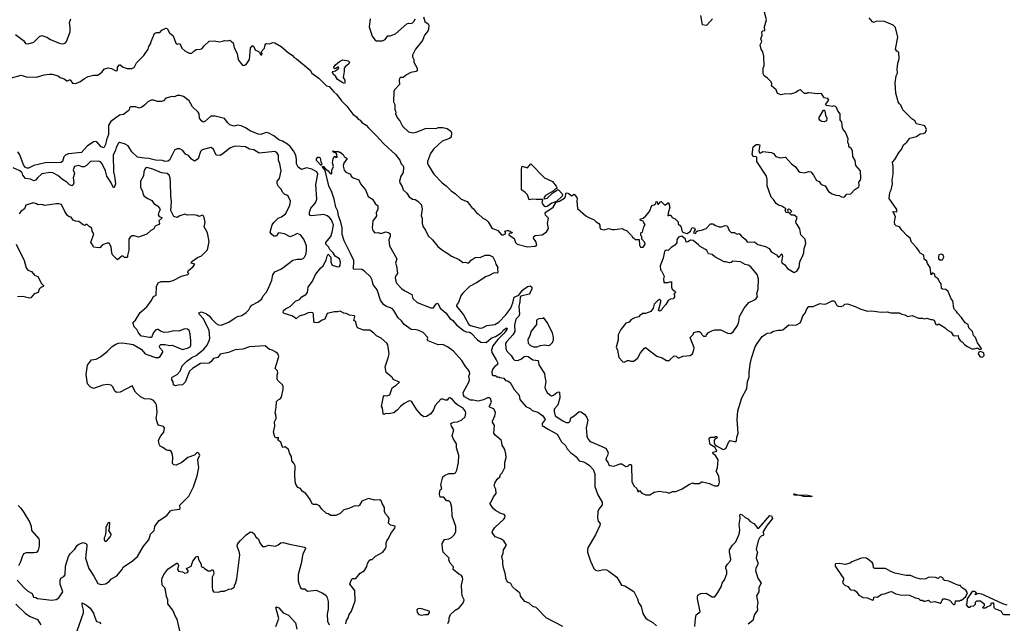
# Model space of a CAD drawing. Extents: x 2293139 to 2515392, y 824115 to 1006937.
# Tile 317 of 417: x 2387389 to 2398802, y 981631 to 988627. Entities that reach past the tile are written whole.
import ezdxf

# ---------------------------------------------------------------- set-up
doc = ezdxf.new("R2010")
doc.units = 0

msp = doc.modelspace()

# ---------------------------------------------------------------- linework, layer by layer
at = {"layer": '0CON10XD'}
for points in [[(2395171, 986195), (2395185, 986217), (2395210, 986210), (2395220, 986195), (2395210, 986185), (2395200, 986155), (2395225, 986150), (2395232, 986168), (2395245, 986180), (2395292, 986188), (2395345, 986208), (2395398, 986262), (2395425, 986262), (2395455, 986242), (2395497, 986227), (2395523, 986227), (2395565, 986240), (2395585, 986238), (2395595, 986230), (2395614, 986184), (2395635, 986160), (2395672, 986162), (2395705, 986142), (2395725, 986147), (2395735, 986142), (2395755, 986118), (2395798, 986085), (2395825, 986048), (2395905, 986052), (2395945, 986023), (2396035, 985997), (2396078, 985975), (2396100, 985935), (2396160, 985900), (2396185, 985870), (2396225, 985912), (2396231, 985885), (2396221, 985825), (2396225, 985808), (2396255, 985790), (2396288, 985745), (2396365, 985698), (2396399, 985711), (2396426, 985754), (2396431, 985825), (2396460, 985875), (2396479, 985925), (2396481, 985975), (2396503, 986033), (2396492, 986085), (2396444, 986135), (2396432, 986202), (2396402, 986255), (2396388, 986268), (2396387, 986287), (2396400, 986335), (2396365, 986362), (2396335, 986363), (2396318, 986375), (2396312, 986388), (2396340, 986405), (2396315, 986426), (2396305, 986430), (2396288, 986422), (2396298, 986392), (2396285, 986388), (2396275, 986393), (2396262, 986415), (2396270, 986425), (2396268, 986435), (2396222, 986465), (2396186, 986476), (2396157, 986495), (2396125, 986543), (2396098, 986568), (2396052, 986702), (2396054, 986774), (2396045, 986812), (2395934, 986985), (2395934, 987034), (2395915, 987043), (2395895, 987038), (2395880, 987065), (2395892, 987155), (2395925, 987180), (2395952, 987182), (2395970, 987175), (2395958, 987105), (2395963, 987083), (2395980, 987085), (2396005, 987099), (2396105, 987087), (2396125, 987077), (2396153, 987043), (2396204, 987024), (2396265, 987033), (2396299, 986995), (2396337, 986955), (2396382, 986922), (2396415, 986872), (2396435, 986860), (2396485, 986851), (2396535, 986868), (2396560, 986865), (2396592, 986825), (2396624, 986764), (2396655, 986752), (2396680, 986715), (2396725, 986700), (2396763, 986635), (2396805, 986610), (2396855, 986592), (2396889, 986589), (2396915, 986573), (2396935, 986570), (2396948, 986575), (2396975, 986603), (2397025, 986610), (2397070, 986660), (2397115, 986688), (2397121, 986705), (2397116, 986745), (2397135, 986767), (2397141, 986785), (2397136, 986875), (2397083, 986935), (2397072, 986995), (2397045, 987040), (2397042, 987105), (2397027, 987135), (2397000, 987155), (2397000, 987185), (2396993, 987193), (2396990, 987215), (2396993, 987245), (2396962, 987325), (2396934, 987354), (2396927, 987375), (2396918, 987438), (2396900, 987465), (2396898, 987535), (2396872, 987572), (2396858, 987608), (2396845, 987622), (2396825, 987628), (2396805, 987620), (2396765, 987630), (2396742, 987632), (2396730, 987645), (2396770, 987695), (2396755, 987712), (2396715, 987722), (2396685, 987770), (2396635, 987768), (2396535, 987780), (2396525, 987780), (2396515, 987770), (2396485, 987770), (2396448, 987808), (2396435, 987812), (2396415, 987808), (2396385, 987782), (2396325, 987763), (2396265, 987767), (2396217, 987757), (2396175, 987772), (2396157, 987815), (2396105, 987860), (2396108, 987885), (2396100, 987905), (2396059, 987949), (2396017, 987977), (2396008, 987998), (2396008, 988065), (2396017, 988095), (2396013, 988205), (2396002, 988255), (2395984, 988284), (2395972, 988335), (2395992, 988375), (2395980, 988405), (2395997, 988447), (2395992, 988485), (2396003, 988497), (2396027, 988503), (2396021, 988545), (2396046, 988625), (2396023, 988715)], [(2387340, 988455), (2387435, 988386), (2387455, 988351), (2387486, 988346), (2387555, 988367), (2387618, 988432), (2387645, 988443), (2387705, 988426), (2387748, 988398), (2387846, 988356), (2387885, 988346), (2387905, 988349), (2387922, 988358), (2387933, 988375), (2387976, 988485), (2387976, 988535), (2387966, 988594), (2387981, 988635)], [(2391450, 988635), (2391439, 988545), (2391476, 988435), (2391505, 988393), (2391525, 988380), (2391595, 988382), (2391625, 988398), (2391655, 988438), (2391685, 988440), (2391745, 988464), (2391875, 988578), (2391895, 988588), (2391925, 988583), (2391941, 988589), (2391961, 988609), (2391975, 988638)], [(2392069, 988659), (2392086, 988606), (2392125, 988578), (2392132, 988565), (2392127, 988515), (2392120, 988495), (2392082, 988448), (2392058, 988385), (2391976, 988285), (2391944, 988215), (2391942, 988195), (2391957, 988165), (2391957, 988135), (2391996, 988065), (2391997, 988035), (2391984, 988026), (2391925, 988016), (2391872, 987988), (2391835, 987958), (2391805, 987958), (2391793, 987945), (2391788, 987925), (2391790, 987875), (2391733, 987815), (2391728, 987795), (2391723, 987675), (2391736, 987645), (2391737, 987587), (2391748, 987555), (2391747, 987535), (2391769, 987485), (2391794, 987454), (2391825, 987393), (2391896, 987326), (2391946, 987316), (2391985, 987324), (2392095, 987366), (2392135, 987371), (2392213, 987367), (2392245, 987376), (2392274, 987376), (2392295, 987379), (2392344, 987364), (2392386, 987335), (2392396, 987315), (2392389, 987265), (2392372, 987248), (2392285, 987219), (2392185, 987125), (2392153, 987075), (2392117, 986985), (2392116, 986965), (2392127, 986935), (2392191, 986835), (2392287, 986735), (2392333, 986703), (2392389, 986645), (2392439, 986609), (2392505, 986546), (2392575, 986518), (2392630, 986450), (2392651, 986435), (2392685, 986388), (2392705, 986377), (2392758, 986325), (2392795, 986307), (2392820, 986285), (2392860, 986220), (2392875, 986206), (2392932, 986182), (2392975, 986134), (2392996, 986134), (2393020, 986145), (2393020, 986165), (2393012, 986175), (2393040, 986185), (2393055, 986183), (2393090, 986165), (2393096, 986154), (2393063, 986147), (2393060, 986135), (2393122, 986092), (2393135, 986045), (2393155, 986024), (2393275, 985993), (2393365, 986001), (2393382, 986015), (2393372, 986055), (2393344, 986095), (2393347, 986115), (2393365, 986124), (2393445, 986133), (2393495, 986170), (2393520, 986205), (2393509, 986265), (2393517, 986325), (2393483, 986363), (2393480, 986385), (2393487, 986395), (2393574, 986455), (2393607, 986513), (2393648, 986522), (2393703, 986557), (2393714, 986575), (2393718, 986612), (2393725, 986618), (2393735, 986620), (2393755, 986612), (2393785, 986587), (2393815, 986606), (2393847, 986565), (2393852, 986555), (2393848, 986525), (2393855, 986440), (2393951, 986355), (2393985, 986333), (2394048, 986308), (2394073, 986283), (2394104, 986264), (2394113, 986245), (2394114, 986214), (2394125, 986200), (2394165, 986192), (2394215, 986207), (2394255, 986197), (2394285, 986197), (2394377, 986207), (2394390, 986195), (2394423, 986183), (2394480, 986125), (2394495, 986100), (2394505, 986100), (2394525, 986080), (2394568, 986078), (2394572, 986015), (2394585, 985990), (2394615, 985990), (2394638, 986025), (2394636, 986046), (2394600, 986085), (2394600, 986115), (2394590, 986125), (2394590, 986155), (2394610, 986165), (2394624, 986226), (2394638, 986255), (2394622, 986272), (2394615, 986290), (2394585, 986300), (2394582, 986315), (2394615, 986327), (2394648, 986355), (2394690, 986405), (2394717, 986473), (2394745, 986480), (2394762, 986498), (2394765, 986520), (2394780, 986515), (2394785, 986490), (2394795, 986490), (2394810, 986505), (2394810, 986515), (2394825, 986520), (2394865, 986482), (2394875, 986482), (2394908, 986508), (2394926, 986455), (2394904, 986385), (2394903, 986353), (2394915, 986360), (2394935, 986360), (2394954, 986334), (2394988, 986318), (2395020, 986285), (2395022, 986262), (2395052, 986232), (2395068, 986168), (2395105, 986151), (2395125, 986149), (2395166, 986174), (2395171, 986195)], [(2395418, 988635), (2395355, 988563), (2395345, 988558), (2395305, 988568), (2395283, 988675)], [(2395453, 983797), (2395467, 983797), (2395478, 983785), (2395470, 983775), (2395452, 983768), (2395438, 983752), (2395438, 983725), (2395448, 983705), (2395466, 983686), (2395545, 983646), (2395575, 983658), (2395607, 983725), (2395625, 983748), (2395675, 983737), (2395692, 983738), (2395697, 983743), (2395702, 983788), (2395719, 983835), (2395704, 983995), (2395714, 984094), (2395759, 984245), (2395817, 984353), (2395826, 984435), (2395843, 984485), (2395843, 984537), (2395855, 984635), (2395870, 984705), (2395914, 984835), (2395936, 984875), (2395996, 984955), (2396055, 984992), (2396095, 984997), (2396125, 985016), (2396181, 985029), (2396215, 985027), (2396235, 985034), (2396305, 985089), (2396344, 985086), (2396395, 985092), (2396435, 985114), (2396444, 985125), (2396466, 985195), (2396495, 985227), (2396513, 985275), (2396535, 985301), (2396586, 985304), (2396665, 985339), (2396715, 985331), (2396736, 985334), (2396805, 985368), (2396825, 985368), (2396839, 985359), (2396860, 985315), (2396875, 985308), (2396905, 985302), (2396935, 985310), (2396955, 985328), (2396985, 985332), (2397075, 985303), (2397140, 985270), (2397215, 985248), (2397265, 985254), (2397375, 985236), (2397445, 985241), (2397485, 985231), (2397585, 985231), (2397615, 985214), (2397650, 985205), (2397685, 985188), (2397733, 985197), (2397807, 985167), (2397855, 985168), (2397875, 985158), (2397905, 985167), (2397951, 985151), (2397965, 985153), (2397988, 985145), (2398010, 985095), (2398025, 985092), (2398045, 985102), (2398068, 985088), (2398115, 985056), (2398145, 985027), (2398186, 985006), (2398208, 984968), (2398225, 984961), (2398266, 984966), (2398273, 984935), (2398290, 984910), (2398312, 984895), (2398345, 984858), (2398375, 984838), (2398425, 984812), (2398455, 984812), (2398475, 984820), (2398495, 984820), (2398505, 984810), (2398535, 984810), (2398538, 984815), (2398492, 984882), (2398468, 984945), (2398446, 984966), (2398434, 985014), (2398390, 985055), (2398383, 985093), (2398348, 985115), (2398306, 985176), (2398258, 985225), (2398248, 985245), (2398225, 985268), (2398217, 985285), (2398207, 985367), (2398185, 985390), (2398152, 985475), (2398125, 985498), (2398085, 985502), (2398075, 985510), (2398072, 985565), (2398048, 985595), (2398035, 985622), (2398002, 985645), (2397995, 985672), (2397975, 985690), (2397965, 985690), (2397955, 985670), (2397942, 985755), (2397913, 985803), (2397905, 985830), (2397873, 985853), (2397868, 985898), (2397825, 985920), (2397817, 985945), (2397785, 985988), (2397725, 986048), (2397712, 986095), (2397675, 986123), (2397615, 986188), (2397586, 986226), (2397549, 986239), (2397534, 986255), (2397529, 986285), (2397540, 986345), (2397510, 986405), (2397555, 986400), (2397557, 986425), (2397468, 986555), (2397474, 986625), (2397489, 986655), (2397508, 986725), (2397502, 986765), (2397514, 986835), (2397514, 986925), (2397506, 986975), (2397534, 987006), (2397585, 987092), (2397609, 987121), (2397633, 987175), (2397674, 987206), (2397708, 987255), (2397785, 987274), (2397825, 987304), (2397865, 987307), (2397889, 987321), (2397902, 987355), (2397880, 987395), (2397785, 987418), (2397764, 987455), (2397729, 987479), (2397625, 987583), (2397604, 987635), (2397588, 987652), (2397571, 987675), (2397544, 987774), (2397538, 987895), (2397550, 987975), (2397564, 988006), (2397560, 988055), (2397567, 988123), (2397583, 988175), (2397580, 988245), (2397568, 988258), (2397555, 988260), (2397540, 988285), (2397568, 988425), (2397542, 988535), (2397514, 988564), (2397415, 988604), (2397325, 988610), (2397285, 988596), (2397275, 988600), (2397235, 988649)], [(2387295, 987954), (2387405, 987982), (2387465, 987966), (2387585, 987961), (2387675, 987986), (2387735, 987996), (2387765, 987996), (2387835, 987977), (2387860, 987955), (2387905, 987942), (2387935, 987917), (2387945, 987917), (2387965, 987931), (2387975, 987929), (2388002, 987892), (2388035, 987886), (2388085, 987906), (2388139, 987945), (2388185, 987968), (2388245, 987984), (2388295, 987983), (2388342, 988018), (2388373, 988057), (2388415, 988067), (2388455, 988062), (2388495, 988039), (2388516, 988034), (2388522, 988045), (2388524, 988076), (2388545, 988104), (2388555, 988102), (2388587, 988077), (2388635, 988062), (2388688, 988062), (2388715, 988072), (2388745, 988125), (2388828, 988212), (2388880, 988285), (2388888, 988315), (2388907, 988345), (2388912, 988375), (2388952, 988465), (2388975, 988477), (2389015, 988480), (2389037, 988505), (2389085, 988530), (2389097, 988525), (2389127, 988475), (2389168, 988438), (2389198, 988355), (2389217, 988343), (2389245, 988350), (2389268, 988295), (2389304, 988264), (2389355, 988237), (2389385, 988239), (2389407, 988263), (2389435, 988280), (2389486, 988284), (2389505, 988292), (2389528, 988325), (2389585, 988378), (2389645, 988381), (2389705, 988369), (2389742, 988378), (2389765, 988387), (2389795, 988382), (2389825, 988390), (2389865, 988360), (2389875, 988300), (2389911, 988235), (2389916, 988185), (2389925, 988158), (2389947, 988125), (2389971, 988101), (2389985, 988096), (2390014, 988106), (2390054, 988165), (2390064, 988295), (2390085, 988322), (2390095, 988322), (2390124, 988274), (2390155, 988260), (2390168, 988248), (2390175, 988230), (2390185, 988220), (2390195, 988220), (2390198, 988235), (2390190, 988255), (2390228, 988295), (2390233, 988335), (2390242, 988348), (2390255, 988352), (2390285, 988348), (2390325, 988361), (2390345, 988359), (2390421, 988315), (2390505, 988242), (2390546, 988215), (2390569, 988189), (2390596, 988175), (2390755, 988040), (2390777, 988007), (2390855, 987950), (2390945, 987862), (2390975, 987851), (2391029, 987789), (2391065, 987761), (2391118, 987688), (2391180, 987625), (2391252, 987532), (2391295, 987500), (2391313, 987473), (2391335, 987461), (2391356, 987436), (2391405, 987406), (2391432, 987372), (2391523, 987285), (2391609, 987189), (2391745, 987063), (2391795, 987000), (2391810, 986955), (2391835, 986933), (2391840, 986915), (2391836, 986855), (2391806, 986815), (2391792, 986755), (2391794, 986735), (2391824, 986695), (2391836, 986655), (2391878, 986615), (2391904, 986574), (2391941, 986545), (2391975, 986542), (2392005, 986525), (2392044, 986485), (2392056, 986435), (2392044, 986355), (2392053, 986325), (2392053, 986265), (2392067, 986227), (2392095, 986186), (2392125, 986121), (2392175, 986074), (2392235, 985998), (2392289, 985955), (2392365, 985909), (2392393, 985885), (2392485, 985847), (2392525, 985812), (2392555, 985818), (2392575, 985808), (2392595, 985810), (2392621, 985839), (2392668, 985872), (2392685, 985876), (2392725, 985870), (2392784, 985896), (2392835, 985898), (2392875, 985878), (2392900, 985825), (2392908, 985795), (2392932, 985755), (2392928, 985745), (2392930, 985695), (2392925, 985690), (2392888, 985692), (2392825, 985659), (2392798, 985652), (2392685, 985577), (2392605, 985536), (2392521, 985455), (2392503, 985425), (2392475, 985351), (2392456, 985325), (2392453, 985307), (2392535, 985205), (2392595, 985095), (2392613, 985083), (2392725, 985052), (2392755, 985057), (2392805, 985084), (2392895, 985093), (2392945, 985123), (2393025, 985205), (2393082, 985285), (2393105, 985345), (2393120, 985410), (2393176, 985434), (2393219, 985491), (2393276, 985534), (2393305, 985542), (2393326, 985525), (2393324, 985506), (2393308, 985465), (2393295, 985444), (2393199, 985421), (2393189, 985411), (2393187, 985355), (2393176, 985304), (2393184, 985215), (2393175, 985190), (2393142, 985155), (2393126, 985085), (2393128, 985012), (2393105, 984975), (2393031, 984895), (2393022, 984875), (2393024, 984815), (2393037, 984785), (2393085, 984735), (2393108, 984695), (2393125, 984682), (2393165, 984677), (2393205, 984696), (2393235, 984722), (2393265, 984729), (2393285, 984724), (2393336, 984686), (2393399, 984675), (2393407, 984625), (2393474, 984525), (2393476, 984486), (2393489, 984435), (2393477, 984365), (2393486, 984335), (2393505, 984306), (2393535, 984278), (2393555, 984268), (2393576, 984274), (2393615, 984306), (2393635, 984313), (2393645, 984308), (2393652, 984245), (2393632, 984175), (2393624, 984155), (2393585, 984114), (2393583, 984087), (2393596, 984035), (2393685, 983976), (2393725, 983958), (2393755, 983957), (2393770, 983975), (2393779, 984011), (2393816, 984034), (2393875, 984084), (2393893, 984083), (2393936, 984055), (2393964, 984015), (2393974, 983985), (2393954, 983895), (2393963, 983803), (2393971, 983775), (2393995, 983746), (2394013, 983735), (2394165, 983670), (2394186, 983656), (2394211, 983605), (2394203, 983575), (2394186, 983545), (2394184, 983524), (2394205, 983498), (2394218, 983468), (2394231, 983461), (2394275, 983453), (2394320, 983469), (2394345, 983479), (2394369, 983479), (2394415, 983450), (2394437, 983453), (2394458, 983472), (2394475, 983472), (2394482, 983465), (2394486, 983275), (2394507, 983225), (2394544, 983194), (2394555, 983160), (2394565, 983160), (2394575, 983170), (2394600, 983140), (2394645, 983119), (2394695, 983121), (2394745, 983151), (2394805, 983162), (2394847, 983153), (2394885, 983152), (2394905, 983143), (2394926, 983144), (2394955, 983158), (2394995, 983160), (2395070, 983190), (2395155, 983243), (2395195, 983260), (2395205, 983250), (2395265, 983253), (2395295, 983272), (2395305, 983272), (2395385, 983252), (2395444, 983224), (2395477, 983223), (2395492, 983235), (2395499, 983265), (2395494, 983335), (2395464, 983396), (2395476, 983434), (2395484, 983525), (2395456, 983576), (2395428, 983595), (2395422, 983615), (2395470, 983625), (2395449, 983669), (2395394, 983704), (2395380, 983765), (2395382, 983778), (2395395, 983790), (2395445, 983790), (2395453, 983797)], [(2391155, 987888), (2391135, 987893), (2391074, 987934), (2391051, 987971), (2391023, 987995), (2391017, 988013), (2391022, 988025), (2391050, 988035), (2391090, 988065), (2391085, 988080), (2391045, 988058), (2391035, 988062), (2391032, 988075), (2391051, 988105), (2391095, 988144), (2391135, 988160), (2391195, 988149), (2391211, 988135), (2391206, 988114), (2391164, 988086), (2391149, 988065), (2391152, 988025), (2391140, 987955), (2391159, 987925), (2391160, 987895), (2391155, 987888)], [(2392353, 981627), (2392369, 981665), (2392366, 981695), (2392384, 981735), (2392436, 981784), (2392485, 981810), (2392522, 981855), (2392538, 981885), (2392540, 981905), (2392518, 981948), (2392514, 981996), (2392511, 982075), (2392526, 982144), (2392523, 982165), (2392510, 982185), (2392481, 982201), (2392414, 982255), (2392417, 982285), (2392378, 982328), (2392363, 982365), (2392367, 982385), (2392299, 982455), (2392289, 982495), (2392287, 982555), (2392315, 982602), (2392365, 982611), (2392394, 982626), (2392428, 982662), (2392446, 982694), (2392443, 982753), (2392404, 982874), (2392398, 982975), (2392382, 983032), (2392365, 983050), (2392335, 983052), (2392305, 983092), (2392265, 983093), (2392254, 983125), (2392258, 983165), (2392267, 983183), (2392282, 983195), (2392272, 983235), (2392295, 983328), (2392312, 983345), (2392362, 983368), (2392422, 983368), (2392439, 983375), (2392457, 983405), (2392474, 983495), (2392479, 983575), (2392454, 983665), (2392452, 983712), (2392412, 983772), (2392401, 983805), (2392423, 983875), (2392393, 983915), (2392387, 983945), (2392417, 983963), (2392465, 983966), (2392515, 983988), (2392551, 984025), (2392561, 984065), (2392555, 984085), (2392529, 984125), (2392468, 984158), (2392445, 984179), (2392405, 984224), (2392375, 984243), (2392361, 984239), (2392343, 984217), (2392325, 984217), (2392295, 984230), (2392270, 984230), (2392206, 984155), (2392185, 984107), (2392155, 984060), (2392105, 984029), (2392075, 984023), (2392045, 984043), (2391994, 984104), (2391935, 984197), (2391925, 984207), (2391905, 984208), (2391845, 984178), (2391804, 984145), (2391769, 984105), (2391725, 984072), (2391670, 984060), (2391635, 984061), (2391611, 984051), (2391602, 984062), (2391593, 984125), (2391584, 984145), (2391605, 984260), (2391615, 984272), (2391645, 984269), (2391680, 984280), (2391705, 984360), (2391755, 984390), (2391792, 984425), (2391718, 984455), (2391712, 984475), (2391704, 984484), (2391638, 984538), (2391624, 984605), (2391662, 984708), (2391672, 984755), (2391658, 984858), (2391646, 984876), (2391578, 984935), (2391525, 984961), (2391494, 984994), (2391447, 985027), (2391375, 985030), (2391306, 985056), (2391292, 985085), (2391286, 985125), (2391262, 985142), (2391273, 985185), (2391270, 985195), (2391213, 985203), (2391175, 985221), (2391145, 985227), (2391105, 985250), (2391075, 985241), (2391035, 985240), (2390955, 985220), (2390925, 985155), (2390895, 985146), (2390853, 985117), (2390825, 985112), (2390808, 985118), (2390798, 985128), (2390793, 985215), (2390788, 985228), (2390775, 985234), (2390735, 985231), (2390695, 985210), (2390630, 985190), (2390595, 985160), (2390583, 985173), (2390543, 985195), (2390455, 985223), (2390442, 985235), (2390447, 985255), (2390470, 985275), (2390526, 985304), (2390585, 985366), (2390633, 985385), (2390660, 985415), (2390707, 985443), (2390726, 985464), (2390734, 985526), (2390784, 985595), (2390820, 985675), (2390879, 985751), (2390907, 985775), (2390942, 985838), (2390953, 985887), (2390965, 985910), (2390994, 985875), (2390994, 985815), (2391012, 985782), (2391075, 985762), (2391095, 985767), (2391105, 985778), (2391109, 985815), (2391095, 985855), (2391046, 985886), (2391024, 985924), (2390984, 985964), (2390968, 985995), (2390936, 986025), (2390939, 986045), (2390952, 986065), (2390996, 986115), (2391013, 986165), (2391025, 986245), (2391005, 986306), (2390982, 986335), (2390955, 986353), (2390915, 986368), (2390772, 986352), (2390755, 986358), (2390748, 986368), (2390748, 986395), (2390765, 986444), (2390818, 986505), (2390835, 986545), (2390823, 986717), (2390847, 986835), (2390834, 986865), (2390775, 986896), (2390715, 986908), (2390655, 986891), (2390616, 986916), (2390597, 986955), (2390599, 987005), (2390589, 987055), (2390565, 987105), (2390525, 987158), (2390495, 987185), (2390435, 987219), (2390395, 987234), (2390335, 987281), (2390277, 987313), (2390245, 987320), (2390185, 987298), (2390155, 987301), (2390059, 987339), (2390007, 987375), (2389955, 987397), (2389917, 987403), (2389875, 987393), (2389825, 987409), (2389801, 987431), (2389763, 987483), (2389655, 987510), (2389605, 987510), (2389535, 987446), (2389515, 987439), (2389495, 987454), (2389475, 987485), (2389468, 987535), (2389459, 987555), (2389391, 987615), (2389352, 987685), (2389287, 987735), (2389245, 987750), (2389215, 987747), (2389185, 987732), (2389155, 987738), (2389085, 987719), (2389055, 987686), (2389035, 987678), (2388985, 987679), (2388942, 987695), (2388915, 987695), (2388876, 987675), (2388837, 987635), (2388805, 987614), (2388775, 987601), (2388735, 987617), (2388672, 987615), (2388662, 987605), (2388658, 987582), (2388644, 987566), (2388592, 987528), (2388545, 987519), (2388445, 987447), (2388419, 987405), (2388420, 987295), (2388395, 987233), (2388385, 987181), (2388365, 987140), (2388335, 987154), (2388285, 987210), (2388265, 987215), (2388245, 987212), (2388170, 987160), (2388105, 987086), (2387955, 987073), (2387925, 987061), (2387902, 987038), (2387885, 986985), (2387868, 986972), (2387685, 986966), (2387552, 986938)], [(2396715, 987444), (2396685, 987447), (2396662, 987462), (2396657, 987475), (2396658, 987495), (2396705, 987580), (2396715, 987580), (2396722, 987572), (2396731, 987521), (2396746, 987485), (2396740, 987455), (2396715, 987444)], [(2389182, 984388), (2389172, 984395), (2389169, 984429), (2389154, 984454), (2389151, 984475), (2389156, 984485), (2389215, 984515), (2389249, 984555), (2389274, 984615), (2389325, 984670), (2389385, 984712), (2389435, 984733), (2389523, 984807), (2389562, 984855), (2389589, 984915), (2389593, 984935), (2389584, 985025), (2389518, 985158), (2389468, 985215), (2389465, 985230), (2389495, 985240), (2389555, 985217), (2389586, 985195), (2389615, 985155), (2389665, 985106), (2389695, 985091), (2389725, 985086), (2389815, 985121), (2389888, 985172), (2389915, 985186), (2389965, 985199), (2390015, 985234), (2390045, 985263), (2390060, 985295), (2390080, 985320), (2390155, 985356), (2390195, 985392), (2390211, 985425), (2390245, 985466), (2390274, 985515), (2390311, 985609), (2390322, 985668), (2390345, 985706), (2390425, 985739), (2390555, 985838), (2390605, 985850), (2390655, 985851), (2390675, 985859), (2390692, 985875), (2390707, 985905), (2390714, 985945), (2390713, 986005), (2390684, 986085), (2390645, 986135), (2390605, 986150), (2390572, 986128), (2390525, 986110), (2390458, 986145), (2390394, 986156), (2390385, 986152), (2390365, 986122), (2390355, 986116), (2390335, 986116), (2390304, 986145), (2390294, 986164), (2390315, 986248), (2390335, 986277), (2390385, 986325), (2390425, 986343), (2390471, 986375), (2390520, 986475), (2390530, 986525), (2390500, 986580), (2390485, 986594), (2390462, 986602), (2390440, 986625), (2390416, 986666), (2390388, 986695), (2390372, 986725), (2390372, 986755), (2390402, 986788), (2390419, 986875), (2390406, 986955), (2390390, 987000), (2390389, 987055), (2390375, 987080), (2390355, 987097), (2390345, 987098), (2390165, 987078), (2390105, 987117), (2390055, 987127), (2390005, 987152), (2389895, 987161), (2389873, 987157), (2389825, 987137), (2389745, 987071), (2389715, 987053), (2389665, 987057), (2389649, 987099), (2389635, 987127), (2389605, 987144), (2389505, 987118), (2389485, 987100), (2389457, 987013), (2389415, 986987), (2389380, 987010), (2389345, 987052), (2389310, 987070), (2389282, 987112), (2389245, 987129), (2389215, 987130), (2389185, 987114), (2389125, 986999), (2389105, 986986), (2389075, 986984), (2389045, 986994), (2388965, 987000), (2388885, 987019), (2388835, 987020), (2388755, 987032), (2388691, 987095), (2388645, 987166), (2388605, 987189), (2388545, 987204), (2388534, 987195), (2388506, 987144), (2388500, 987115), (2388473, 987055), (2388476, 986865), (2388488, 986815), (2388501, 986725), (2388485, 986680), (2388475, 986679), (2388445, 986744), (2388401, 986815), (2388383, 986875), (2388345, 986956), (2388325, 986979), (2388305, 986987), (2388210, 986985), (2388162, 986938), (2388135, 986922), (2388115, 986922), (2388074, 986936), (2388026, 986924), (2388009, 986885), (2388023, 986843), (2388011, 986795), (2388018, 986735), (2388008, 986712), (2387995, 986702), (2387965, 986712), (2387935, 986742), (2387885, 986775), (2387832, 986822), (2387772, 986852), (2387744, 986854), (2387645, 986839), (2387595, 986794), (2387574, 986766), (2387555, 986759), (2387515, 986778), (2387456, 986785), (2387426, 986825), (2387421, 986841), (2387416, 986855), (2387391, 986875), (2387315, 986911)], [(2387552, 986938), (2387493, 986907), (2387475, 986906), (2387455, 986914), (2387435, 986946), (2387392, 987062), (2387366, 987096)], [(2393684, 981595), (2393490, 981695), (2393376, 981815), (2393337, 981827), (2393295, 981863), (2393245, 981883), (2393194, 981945), (2393189, 981975), (2393181, 981985), (2393143, 982017), (2393100, 982055), (2393082, 982092), (2393049, 982109), (2393034, 982124), (2393023, 982155), (2393021, 982195), (2392997, 982275), (2392988, 982318), (2392991, 982355), (2392977, 982405), (2392994, 982445), (2392998, 982482), (2393032, 982535), (2393002, 982585), (2392965, 982610), (2392902, 982632), (2392866, 982685), (2392872, 982708), (2392895, 982742), (2393002, 982838), (2393013, 982855), (2393018, 982875), (2393005, 982892), (2392965, 982903), (2392905, 982938), (2392872, 982965), (2392842, 983015), (2392843, 983027), (2392855, 983040), (2392882, 983098), (2392912, 983135), (2392908, 983185), (2392890, 983225), (2392898, 983255), (2392925, 983302), (2392955, 983330), (2392964, 983356), (2392982, 983375), (2393013, 983435), (2393014, 983495), (2393028, 983552), (2393026, 983595), (2393012, 983645), (2392980, 983695), (2392975, 983745), (2392970, 983755), (2392900, 983810), (2392887, 983835), (2392893, 983925), (2392871, 983961), (2392869, 983975), (2392896, 984035), (2392903, 984075), (2392885, 984116), (2392843, 984133), (2392831, 984145), (2392857, 984195), (2392848, 984235), (2392833, 984243), (2392813, 984243), (2392765, 984220), (2392705, 984206), (2392645, 984219), (2392615, 984216), (2392545, 984254), (2392534, 984275), (2392529, 984305), (2392599, 984435), (2392603, 984455), (2392594, 984495), (2392607, 984525), (2392604, 984545), (2392585, 984576), (2392556, 984606), (2392513, 984675), (2392419, 984785), (2392347, 984837), (2392293, 984863), (2392240, 984860), (2392125, 984906), (2392114, 984915), (2392119, 984935), (2392115, 984946), (2392065, 985001), (2392016, 985026), (2391985, 985034), (2391926, 985036), (2391845, 985095), (2391815, 985137), (2391775, 985173), (2391725, 985255), (2391705, 985278), (2391635, 985307), (2391606, 985326), (2391571, 985375), (2391533, 985495), (2391488, 985558), (2391475, 985609), (2391456, 985646), (2391385, 985712), (2391355, 985732), (2391257, 985737), (2391263, 985835), (2391224, 985916), (2391150, 986065), (2391129, 986139), (2391127, 986215), (2391111, 986281), (2391083, 986355), (2391078, 986408), (2391054, 986455), (2391035, 986545), (2391008, 986628), (2390973, 986703), (2390930, 986880), (2390894, 986926), (2390910, 986925), (2390931, 986901), (2390966, 986876), (2390990, 986845), (2391008, 986842), (2391008, 986882), (2391028, 986925), (2391017, 986967), (2391022, 987015), (2391035, 987040), (2391045, 987040), (2391055, 987030), (2391070, 987035), (2391067, 987067), (2391058, 987078), (2391025, 987090), (2391020, 987095), (2391025, 987108), (2391035, 987100), (2391085, 987100), (2391095, 987090), (2391105, 987090), (2391138, 987065), (2391152, 987042), (2391187, 987017), (2391148, 986962), (2391140, 986935), (2391142, 986915), (2391152, 986882), (2391171, 986861), (2391222, 986835), (2391232, 986815), (2391255, 986792), (2391320, 986770), (2391339, 986725), (2391396, 986655), (2391428, 986578), (2391477, 986547), (2391510, 986495), (2391540, 986470), (2391541, 986429), (2391523, 986387), (2391524, 986355), (2391515, 986335), (2391483, 986295), (2391476, 986215), (2391483, 986185), (2391505, 986156), (2391545, 986159), (2391575, 986150), (2391635, 986170), (2391665, 986162), (2391682, 986145), (2391682, 986115), (2391668, 986075), (2391674, 986005), (2391759, 985855), (2391746, 985805), (2391758, 985775), (2391770, 985685), (2391747, 985653), (2391743, 985635), (2391749, 985595), (2391757, 985575), (2391815, 985510), (2391854, 985484), (2391933, 985443), (2391946, 985395), (2391995, 985351), (2392155, 985286), (2392185, 985286), (2392215, 985334), (2392235, 985340), (2392262, 985285), (2392332, 985225), (2392374, 985164), (2392407, 985145), (2392451, 985091), (2392533, 985023), (2392565, 985011), (2392605, 985005), (2392624, 984995), (2392695, 984917), (2392735, 984891), (2392795, 984884), (2392853, 984937), (2392906, 984954), (2392968, 984992), (2393006, 985035), (2393035, 985054), (2393040, 985045), (2393036, 985035), (2393005, 984992), (2392930, 984920), (2392875, 984845), (2392857, 984795), (2392861, 984771), (2392914, 984685), (2392930, 984645), (2392928, 984632), (2392895, 984606), (2392875, 984579), (2392861, 984545), (2392865, 984512), (2392875, 984502), (2392902, 984502), (2392933, 984483), (2392945, 984488), (2392955, 984480), (2393002, 984472), (2393020, 984445), (2393045, 984442), (2393073, 984423), (2393121, 984341), (2393180, 984275), (2393186, 984225), (2393231, 984171), (2393257, 984145), (2393305, 984119), (2393329, 984099), (2393397, 984077), (2393455, 984034), (2393479, 983995), (2393445, 983945), (2393447, 983925), (2393515, 983880), (2393620, 983825), (2393670, 983735), (2393715, 983692), (2393734, 983654), (2393777, 983607), (2393812, 983585), (2393839, 983559), (2393875, 983514), (2393925, 983502), (2393956, 983486), (2393995, 983461), (2394038, 983415), (2394055, 983365), (2394057, 983215), (2394091, 983121), (2394142, 983035), (2394142, 983005), (2394101, 982955), (2394090, 982925), (2394086, 982855), (2394096, 982816), (2394116, 982786), (2394114, 982765), (2394065, 982655), (2393979, 982515), (2393970, 982485), (2393972, 982455), (2394005, 982353), (2394045, 982268), (2394065, 982247)], [(2390885, 986938), (2390831, 986995), (2390829, 987015), (2390845, 987032), (2390862, 987032), (2390873, 987025), (2390881, 986981), (2390893, 986955), (2390885, 986938)], [(2389490, 986355), (2389465, 986347), (2389445, 986359), (2389407, 986367), (2389335, 986362), (2389305, 986372), (2389245, 986353), (2389216, 986334), (2389177, 986347), (2389140, 986415), (2389150, 986515), (2389141, 986585), (2389138, 986735), (2389132, 986795), (2389121, 986825), (2389100, 986845), (2389035, 986853), (2388934, 986895), (2388865, 986914), (2388851, 986909), (2388840, 986895), (2388830, 986865), (2388824, 986816), (2388789, 986755), (2388789, 986685), (2388814, 986635), (2388822, 986595), (2388832, 986582), (2388873, 986553), (2388920, 986530), (2388946, 986496), (2388988, 986468), (2389011, 986441), (2389016, 986424), (2389002, 986395), (2388996, 986365), (2389006, 986346), (2389036, 986336), (2389038, 986325), (2389003, 986297), (2389010, 986265), (2389002, 986255), (2388960, 986235), (2388946, 986204), (2388910, 986185), (2388865, 986140), (2388765, 986106), (2388715, 986122), (2388695, 986122), (2388668, 986105), (2388656, 986084), (2388656, 985955), (2388638, 985895), (2388640, 985875), (2388635, 985870), (2388605, 985870), (2388590, 985885), (2388575, 985887), (2388525, 985842), (2388465, 985900), (2388456, 985926), (2388450, 985995), (2388425, 986037), (2388405, 986037), (2388370, 986025), (2388345, 986012), (2388323, 985987), (2388309, 985981), (2388245, 985990), (2388238, 986015), (2388213, 986045), (2388250, 986145), (2388230, 986175), (2388225, 986210), (2388195, 986228), (2388172, 986252), (2388158, 986252), (2388145, 986242), (2388125, 986248), (2388076, 986286), (2388035, 986293), (2388010, 986305), (2387985, 986338), (2387963, 986343), (2387945, 986358), (2387913, 986405), (2387875, 986483), (2387845, 986494), (2387815, 986494), (2387680, 986475), (2387645, 986486), (2387605, 986480), (2387585, 986492), (2387545, 986503), (2387462, 986478), (2387447, 986435), (2387403, 986405), (2387384, 986376)], [(2393486, 986456), (2393475, 986460), (2393449, 986495), (2393444, 986506), (2393454, 986544), (2393375, 986542), (2393335, 986548), (2393295, 986540), (2393275, 986598), (2393249, 986625), (2393206, 986655), (2393204, 986835), (2393206, 986894), (2393215, 986930), (2393275, 986908), (2393315, 986958), (2393474, 986794), (2393565, 986753), (2393609, 986699), (2393618, 986675), (2393595, 986662), (2393572, 986638), (2393485, 986590), (2393471, 986575), (2393463, 986553), (2393475, 986549), (2393502, 986558), (2393570, 986621), (2393625, 986654), (2393635, 986653), (2393678, 986608), (2393682, 986595), (2393677, 986583), (2393610, 986520), (2393559, 986501), (2393505, 986461), (2393486, 986456)], [(2387360, 982130), (2387436, 982046), (2387485, 982004), (2387533, 981975), (2387548, 981935), (2387575, 981930), (2387595, 981918), (2387761, 981899), (2387812, 981908), (2387845, 981927), (2387889, 981995), (2387858, 982085), (2387858, 982135), (2387867, 982155), (2387902, 982175), (2387916, 982194), (2387919, 982295), (2387954, 982406), (2387975, 982436), (2388029, 982491), (2388055, 982534), (2388075, 982549), (2388125, 982569), (2388157, 982557), (2388167, 982545), (2388169, 982525), (2388151, 982385), (2388192, 982265), (2388249, 982179), (2388295, 982091), (2388335, 982079), (2388385, 982087), (2388426, 982115), (2388455, 982147), (2388515, 982181), (2388575, 982250), (2388593, 982285), (2388695, 982350), (2388753, 982407), (2388825, 982527), (2388885, 982600), (2388905, 982663), (2388947, 982705), (2388957, 982753), (2388967, 982773), (2389005, 982824), (2389095, 982880), (2389137, 982935), (2389155, 982943), (2389236, 982954), (2389248, 982962), (2389245, 983000), (2389348, 983105), (2389405, 983212), (2389445, 983342), (2389466, 983436), (2389457, 983485), (2389456, 983534), (2389479, 983575), (2389465, 983603), (2389445, 983610), (2389415, 983580), (2389338, 983552), (2389267, 983493), (2389205, 983464), (2389175, 983466), (2389160, 983485), (2389166, 983554), (2389155, 983602), (2389144, 983624), (2389130, 983635), (2389105, 983634), (2389085, 983641), (2389056, 983666), (2389017, 983685), (2389006, 983706), (2388998, 983755), (2389025, 983805), (2389062, 983845), (2389068, 983898), (2389055, 983913), (2388997, 983927), (2388990, 983940), (2388972, 984005), (2388984, 984075), (2388974, 984165), (2388965, 984187), (2388937, 984217), (2388907, 984227), (2388835, 984233), (2388791, 984255), (2388730, 984310), (2388695, 984382), (2388555, 984311), (2388515, 984306), (2388496, 984316), (2388467, 984377), (2388451, 984391), (2388405, 984397), (2388355, 984391), (2388245, 984354), (2388205, 984370), (2388176, 984405), (2388161, 984515), (2388175, 984622), (2388222, 984685), (2388275, 984694), (2388325, 984719), (2388407, 984785), (2388461, 984839), (2388503, 984867), (2388535, 984879), (2388585, 984880), (2388705, 984861), (2388798, 984808), (2388845, 984755), (2388862, 984745), (2388965, 984713), (2388997, 984713), (2389018, 984725), (2389050, 984775), (2389050, 984785), (2389012, 984825), (2389010, 984845), (2389025, 984862), (2389075, 984863), (2389125, 984851), (2389155, 984854), (2389275, 984805), (2389335, 984819), (2389366, 984835), (2389375, 984855), (2389375, 984905), (2389365, 984985), (2389353, 985023), (2389335, 985041), (2389305, 985044), (2389233, 985017), (2389175, 985022), (2389115, 985004), (2389065, 985000), (2389022, 985015), (2388995, 985038), (2388985, 985038), (2388968, 985032), (2388939, 985001), (2388918, 984942), (2388894, 984944), (2388805, 984957), (2388795, 984963), (2388764, 985004), (2388748, 985038), (2388716, 985066), (2388703, 985105), (2388705, 985120), (2388730, 985145), (2388785, 985232), (2388862, 985298), (2388915, 985370), (2388942, 985418), (2388970, 985435), (2388974, 985535), (2388994, 985576), (2389029, 985591), (2389125, 985594), (2389170, 985605), (2389265, 985656), (2389340, 985675), (2389348, 985685), (2389338, 985698), (2389341, 985715), (2389400, 985765), (2389420, 985795), (2389378, 985805), (2389383, 985825), (2389450, 985870), (2389495, 985891), (2389565, 985961), (2389584, 986055), (2389566, 986155), (2389528, 986225), (2389538, 986275), (2389526, 986336), (2389515, 986358), (2389505, 986362), (2389490, 986355)], [(2394395, 984658), (2394435, 984678), (2394455, 984678), (2394475, 984668), (2394505, 984670), (2394525, 984682), (2394555, 984708), (2394586, 984764), (2394630, 984820), (2394645, 984828), (2394776, 984726), (2394835, 984708), (2394888, 984678), (2394915, 984678), (2394925, 984683), (2394975, 984732), (2394997, 984727), (2395018, 984708), (2395035, 984708), (2395074, 984726), (2395160, 984735), (2395188, 984755), (2395205, 984800), (2395208, 984825), (2395160, 984945), (2395195, 984980), (2395205, 985000), (2395245, 985012), (2395265, 985012), (2395285, 985000), (2395295, 984980), (2395315, 984960), (2395345, 984960), (2395350, 984975), (2395375, 985000), (2395420, 985025), (2395448, 985032), (2395515, 985031), (2395595, 984992), (2395631, 984989), (2395659, 985011), (2395708, 985082), (2395726, 985125), (2395731, 985185), (2395786, 985284), (2395840, 985350), (2395905, 985381), (2395927, 985395), (2395943, 985417), (2395932, 985455), (2395948, 985502), (2395952, 985625), (2395938, 985675), (2395865, 985764), (2395835, 985780), (2395798, 985788), (2395745, 985819), (2395655, 985828), (2395635, 985812), (2395615, 985810), (2395575, 985822), (2395555, 985822), (2395445, 985880), (2395417, 985907), (2395375, 985912), (2395355, 985950), (2395340, 985965), (2395277, 985997), (2395259, 986019), (2395196, 986066), (2395165, 986070), (2395135, 986052), (2395115, 986050), (2395108, 986085), (2395065, 986117), (2395024, 986106), (2395008, 986075), (2395005, 986040), (2394985, 986012), (2394940, 985985), (2394907, 985953), (2394883, 985957), (2394865, 985940), (2394846, 985864), (2394812, 985775), (2394818, 985728), (2394830, 985715), (2394858, 985655), (2394850, 985625), (2394855, 985580), (2394905, 985580), (2394925, 985590), (2394945, 985590), (2394943, 985525), (2394954, 985504), (2394988, 985475), (2394990, 985465), (2394970, 985445), (2394980, 985435), (2394980, 985415), (2394970, 985405), (2394968, 985392), (2394933, 985387), (2394905, 985372), (2394880, 985325), (2394840, 985285), (2394835, 985270), (2394820, 985255), (2394805, 985250), (2394792, 985255), (2394822, 985355), (2394820, 985375), (2394805, 985382), (2394781, 985369), (2394745, 985330), (2394732, 985285), (2394706, 985244), (2394645, 985222), (2394605, 985220), (2394595, 985210), (2394582, 985208), (2394565, 985182), (2394518, 985172), (2394475, 985148), (2394455, 985122), (2394415, 985108), (2394357, 985035), (2394326, 984974), (2394326, 984915), (2394302, 984832), (2394318, 984795), (2394333, 984713), (2394381, 984661), (2394395, 984658)], [(2387349, 986025), (2387440, 985835), (2387465, 985752), (2387483, 985725), (2387525, 985710), (2387562, 985665), (2387600, 985650), (2387641, 985571), (2387667, 985545), (2387662, 985535), (2387636, 985524), (2387617, 985505), (2387604, 985466), (2387559, 985451), (2387517, 985405), (2387505, 985400), (2387425, 985419), (2387365, 985414)], [(2398055, 985842), (2398085, 985843), (2398102, 985875), (2398098, 985895), (2398075, 985908), (2398045, 985900), (2398038, 985885), (2398040, 985855), (2398055, 985842)], [(2393346, 984834), (2393385, 984834), (2393425, 984852), (2393475, 984858), (2393515, 984851), (2393535, 984856), (2393564, 984885), (2393576, 984915), (2393578, 984945), (2393566, 984996), (2393505, 985118), (2393465, 985170), (2393455, 985162), (2393405, 985160), (2393380, 985145), (2393378, 985095), (2393316, 985015), (2393304, 984965), (2393281, 984915), (2393285, 984878), (2393310, 984850), (2393346, 984834)], [(2391171, 981625), (2391176, 981665), (2391197, 981695), (2391207, 981735), (2391235, 981770), (2391278, 981892), (2391275, 982010), (2391218, 982085), (2391235, 982140), (2391248, 982152), (2391285, 982150), (2391337, 982213), (2391388, 982245), (2391415, 982290), (2391422, 982325), (2391441, 982359), (2391455, 982370), (2391475, 982370), (2391512, 982408), (2391597, 982455), (2391631, 982499), (2391637, 982515), (2391636, 982565), (2391644, 982585), (2391666, 982614), (2391690, 982670), (2391737, 982735), (2391740, 982755), (2391688, 982768), (2391663, 982793), (2391672, 982845), (2391662, 982865), (2391629, 982899), (2391617, 982927), (2391618, 982975), (2391591, 983021), (2391581, 983051), (2391565, 983062), (2391505, 983060), (2391433, 983077), (2391355, 983047), (2391328, 983002), (2391315, 982990), (2391275, 982993), (2391205, 982960), (2391145, 982947), (2391105, 982902), (2391055, 982882), (2390995, 982882), (2390965, 982900), (2390945, 982902), (2390892, 982955), (2390865, 982992), (2390835, 983007), (2390795, 983007), (2390778, 983015), (2390758, 983065), (2390706, 983136), (2390664, 983164), (2390643, 983193), (2390612, 983205), (2390585, 983250), (2390580, 983335), (2390584, 983455), (2390568, 983488), (2390542, 983515), (2390540, 983565), (2390522, 983595), (2390507, 983645), (2390465, 983678), (2390445, 983670), (2390434, 983674), (2390415, 983730), (2390380, 983755), (2390390, 983765), (2390390, 983780), (2390355, 983780), (2390344, 983804), (2390333, 983845), (2390346, 983916), (2390342, 983965), (2390361, 984005), (2390358, 984055), (2390350, 984065), (2390362, 984135), (2390365, 984200), (2390385, 984220), (2390405, 984228), (2390425, 984252), (2390444, 984346), (2390444, 984375), (2390437, 984395), (2390382, 984445), (2390374, 984464), (2390372, 984505), (2390380, 984535), (2390376, 984556), (2390352, 984585), (2390392, 984725), (2390382, 984755), (2390360, 984775), (2390316, 984796), (2390285, 984803), (2390235, 984848), (2390055, 984834), (2389975, 984807), (2389888, 984802), (2389809, 984771), (2389715, 984751), (2389685, 984713), (2389635, 984701), (2389609, 984665), (2389585, 984645), (2389485, 984644), (2389394, 984585), (2389358, 984552), (2389306, 984425), (2389275, 984394), (2389225, 984392), (2389195, 984383), (2389182, 984388)], [(2398535, 984716), (2398555, 984720), (2398570, 984735), (2398565, 984760), (2398555, 984770), (2398525, 984780), (2398505, 984772), (2398499, 984755), (2398518, 984725), (2398535, 984716)], [(2396555, 983098), (2396478, 983102), (2396435, 983114), (2396372, 983115), (2396357, 983125), (2396365, 983133), (2396425, 983118), (2396505, 983119), (2396575, 983103), (2396555, 983098)], [(2387373, 982995), (2387403, 982965), (2387439, 982915), (2387505, 982808), (2387524, 982755), (2387528, 982705), (2387610, 982610), (2387615, 982585), (2387614, 982525), (2387605, 982479), (2387585, 982452), (2387554, 982446), (2387464, 982446), (2387434, 982435), (2387417, 982403), (2387400, 982345), (2387375, 982299)], [(2395214, 981595), (2395222, 981688), (2395232, 981728), (2395277, 981765), (2395244, 981914), (2395245, 981940), (2395255, 981960), (2395285, 981977), (2395345, 981982), (2395415, 981938), (2395445, 981937), (2395483, 981987), (2395520, 982055), (2395533, 982097), (2395560, 982135), (2395584, 982205), (2395584, 982235), (2395574, 982265), (2395576, 982285), (2395593, 982317), (2395627, 982355), (2395634, 982375), (2395616, 982455), (2395616, 982484), (2395651, 982535), (2395689, 982575), (2395730, 982665), (2395735, 982715), (2395729, 982775), (2395739, 982845), (2395735, 982890), (2395745, 982896), (2395765, 982888), (2395798, 982858), (2395830, 982840), (2395855, 982810), (2395897, 982787), (2395926, 982756), (2395943, 982733), (2395955, 982735), (2396085, 982879), (2396105, 982878), (2396115, 982845), (2396055, 982770), (2396006, 982695), (2396009, 982651), (2395985, 982642), (2395970, 982625), (2395949, 982585), (2395928, 982505), (2395927, 982485), (2395942, 982455), (2395928, 982415), (2395925, 982385), (2395945, 982335), (2395947, 982315), (2395923, 982265), (2395920, 982245), (2395947, 982155), (2395984, 982095), (2395957, 982045), (2395956, 981995), (2395931, 981949), (2395936, 981906), (2395946, 981874), (2395939, 981825), (2395942, 981785), (2395906, 981734), (2395886, 981664), (2395835, 981622)], [(2388375, 982582), (2388395, 982583), (2388440, 982635), (2388450, 982655), (2388450, 982665), (2388422, 982705), (2388432, 982735), (2388435, 982798), (2388414, 982796), (2388386, 982745), (2388389, 982695), (2388379, 982645), (2388367, 982623), (2388367, 982597), (2388375, 982582)], [(2389247, 981545), (2389215, 981680), (2389195, 981710), (2389163, 981785), (2389107, 981855), (2389108, 981905), (2389091, 981941), (2389080, 982015), (2389071, 982041), (2389042, 982075), (2389038, 982135), (2389040, 982155), (2389059, 982195), (2389105, 982260), (2389215, 982332), (2389230, 982305), (2389220, 982255), (2389232, 982235), (2389277, 982227), (2389305, 982214), (2389335, 982220), (2389346, 982235), (2389323, 982267), (2389376, 982294), (2389398, 982352), (2389435, 982402), (2389455, 982410), (2389462, 982372), (2389492, 982315), (2389492, 982295), (2389505, 982280), (2389515, 982280), (2389530, 982265), (2389575, 982240), (2389605, 982240), (2389615, 982250), (2389625, 982250), (2389637, 982237), (2389638, 982205), (2389620, 982165), (2389622, 982055), (2389626, 982016), (2389635, 981997), (2389695, 981993), (2389725, 982002), (2389765, 982002), (2389813, 982027), (2389845, 982030), (2389855, 982040), (2389868, 982042), (2389880, 982055), (2389880, 982075), (2389892, 982088), (2389907, 982145), (2389940, 982425), (2389934, 982464), (2389909, 982521), (2389915, 982548), (2389943, 982585), (2390015, 982657), (2390065, 982690), (2390085, 982686), (2390109, 982669), (2390126, 982635), (2390156, 982605), (2390173, 982563), (2390205, 982522), (2390235, 982522), (2390275, 982536), (2390355, 982527), (2390385, 982539), (2390417, 982563), (2390443, 982567), (2390517, 982547), (2390692, 982515), (2390702, 982505), (2390703, 982495), (2390673, 982435), (2390652, 982325), (2390616, 982195), (2390617, 982125), (2390624, 982095), (2390645, 982044), (2390665, 982032), (2390695, 982030), (2390725, 982002), (2390825, 982017), (2390896, 981986), (2390936, 981956), (2390952, 981932), (2390964, 981885), (2390966, 981795), (2390954, 981736), (2390959, 981655), (2390978, 981615)], [(2398225, 981850), (2398232, 981858), (2398235, 981890), (2398285, 981890), (2398295, 981900), (2398305, 981900), (2398358, 981942), (2398376, 981984), (2398355, 982017), (2398304, 982045), (2398295, 982070), (2398275, 982070), (2398235, 982083), (2398159, 982119), (2398108, 982128), (2398096, 982136), (2398090, 982160), (2398065, 982168), (2398050, 982165), (2398035, 982152), (2398003, 982163), (2397946, 982164), (2397918, 982162), (2397892, 982148), (2397835, 982143), (2397775, 982159), (2397714, 982186), (2397665, 982184), (2397535, 982214), (2397485, 982232), (2397425, 982266), (2397300, 982265), (2397287, 982275), (2397282, 982315), (2397271, 982335), (2397205, 982386), (2397165, 982389), (2397137, 982383), (2397035, 982343), (2397015, 982328), (2396956, 982314), (2396893, 982323), (2396845, 982320), (2396840, 982315), (2396843, 982295), (2396924, 982174), (2396937, 982155), (2396937, 982135), (2396928, 982115), (2396934, 982094), (2396952, 982072), (2396989, 982059), (2397014, 982024), (2397025, 982018), (2397065, 982017), (2397087, 981997), (2397115, 981958), (2397165, 981930), (2397215, 981926), (2397275, 981901), (2397286, 981904), (2397288, 981932), (2397295, 981938), (2397327, 981933), (2397383, 981967), (2397415, 981972), (2397475, 981997), (2397495, 981998), (2397545, 981974), (2397615, 981958), (2397655, 981962), (2397705, 981957), (2397770, 981925), (2397807, 981917), (2397828, 981898), (2397855, 981898), (2397868, 981888), (2397885, 981888), (2397925, 981900), (2397948, 981878), (2397995, 981882), (2398057, 981863), (2398068, 981865), (2398080, 981900), (2398094, 981916), (2398116, 981916), (2398168, 981898), (2398215, 981850), (2398225, 981850)], [(2394065, 982247), (2394095, 982240), (2394155, 982256), (2394190, 982250), (2394217, 982237), (2394310, 982165), (2394365, 982074), (2394405, 982066), (2394508, 981998), (2394550, 981915), (2394563, 981873), (2394594, 981825), (2394614, 981745), (2394644, 981695), (2394665, 981676), (2394729, 981639), (2394770, 981600)], [(2398835, 981840), (2398785, 981857), (2398575, 981952), (2398555, 981966), (2398504, 981976), (2398465, 981963), (2398478, 981985), (2398458, 981998), (2398429, 982001), (2398370, 981915), (2398368, 981865), (2398360, 981845), (2398385, 981820), (2398405, 981820), (2398415, 981830), (2398448, 981832), (2398468, 981852), (2398470, 981875), (2398485, 981890), (2398525, 981892), (2398570, 981855), (2398570, 981835), (2398550, 981815), (2398555, 981810), (2398585, 981810), (2398595, 981820), (2398645, 981840), (2398655, 981868), (2398675, 981867), (2398680, 981815), (2398695, 981798), (2398725, 981793), (2398765, 981772), (2398781, 981741), (2398795, 981732), (2398865, 981732)], [(2387344, 981854), (2387455, 981744), (2387510, 981710), (2387594, 981674), (2387634, 981614)], [(2388056, 981544), (2388128, 981752), (2388130, 981785), (2388112, 981845), (2388113, 981867), (2388165, 981842), (2388206, 981805), (2388245, 981750), (2388262, 981702), (2388281, 981651), (2388315, 981643), (2388330, 981625)], [(2390360, 981595), (2390392, 981685), (2390358, 981815), (2390365, 981822), (2390395, 981809), (2390445, 981752), (2390507, 981727), (2390586, 981636), (2390601, 981565)], [(2392045, 981726), (2392085, 981735), (2392125, 981735), (2392141, 981755), (2392138, 981768), (2392125, 981777), (2392035, 981801), (2392003, 981797), (2391993, 981787), (2391995, 981755), (2392015, 981735), (2392045, 981726)]]:
    msp.add_lwpolyline(points, dxfattribs=at)

doc.saveas('drawing.dxf')
